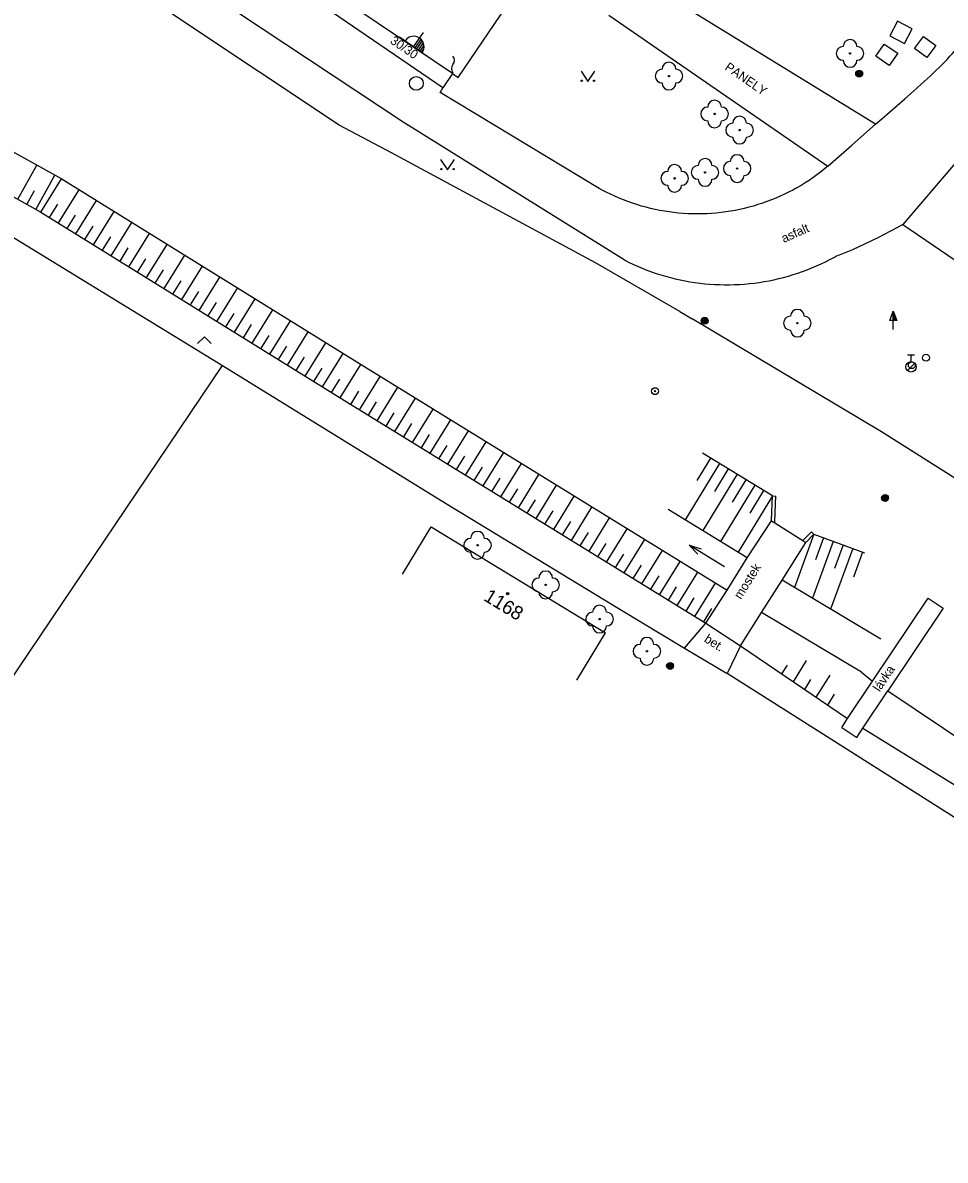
# Model space of a CAD drawing. Extents: x -539515 to -538098, y -1182060 to -1180157.
# Drawn here: x -538577.6 to -538510.9, y -1181778.3 to -1181696 of the extents above; entities that cross this region are included whole.
import ezdxf

# ---------------------------------------------------------------- set-up
doc = ezdxf.new("R2010")
doc.units = 0
for name, color, linetype in [('Vrstva 10', 7, 'Continuous'), ('Vrstva 11', 7, 'Continuous'), ('Vrstva 14', 7, 'Continuous'), ('Vrstva 15', 7, 'Continuous'), ('Vrstva 22', 7, 'Continuous'), ('Vrstva 24', 7, 'Continuous'), ('Vrstva 25', 7, 'Continuous'), ('Vrstva 27', 7, 'Continuous'), ('Vrstva 28', 7, 'Continuous'), ('Vrstva 36', 7, 'Continuous'), ('Vrstva 37', 7, 'Continuous'), ('Vrstva 39', 7, 'Continuous'), ('Vrstva 40', 7, 'Continuous'), ('Vrstva 45', 7, 'Continuous'), ('Vrstva 47', 7, 'Continuous'), ('Vrstva 5', 7, 'Continuous'), ('Vrstva 7', 7, 'Continuous'), ('Vrstva 8', 7, 'Continuous')]:
    doc.layers.add(name, color=color, linetype=linetype)

msp = doc.modelspace()

# ---------------------------------------------------------------- linework, layer by layer
at = {"layer": 'Vrstva 10'}
for p, q in [((-538550.13, -1181703.2), (-538568.39, -1181691.09)), ((-538547.26, -1181700.72), (-538560.16, -1181691.89)), ((-538547.45, -1181701.06), (-538547.26, -1181700.72)), ((-538535.94, -1181708), (-538547.45, -1181701.06)), ((-538534.14, -1181713.17), (-538550.13, -1181703.2)), ((-538509.99, -1181705.96), (-538513.97, -1181710.6)), ((-538523.45, -1181731.4), (-538523.4, -1181730.25)), ((-538523.4, -1181730.25), (-538523.15, -1181730.26)), ((-538523.2, -1181731.413), (-538523.15, -1181730.26)), ((-538525.23, -1181734.72), (-538523.484, -1181732.045)), ((-538523.484, -1181732.045), (-538523.45, -1181731.4)), ((-538523.241, -1181732.198), (-538523.2, -1181731.413)), ((-538521.206, -1181733.484), (-538520.589, -1181732.846)), ((-538520.41, -1181733.02), (-538520.589, -1181732.846)), ((-538520.99, -1181733.62), (-538520.41, -1181733.02)), ((-538526.69, -1181737.08), (-538525.23, -1181734.72)), ((-538528.23, -1181739.46), (-538526.69, -1181737.08))]:
    msp.add_line(p, q, dxfattribs=at)
for points in [[(-538511.996, -1181699.865), (-538511.62, -1181699.508), (-538511.295, -1181699.19), (-538511.015, -1181698.909), (-538510.773, -1181698.66), (-538510.563, -1181698.44), (-538510.382, -1181698.245), (-538510.226, -1181698.073), (-538509.956, -1181697.768), (-538509.757, -1181697.535), (-538509.61, -1181697.359), (-538509.393, -1181697.092), (-538509.18, -1181696.82), (-538508.932, -1181696.493), (-538508.703, -1181696.184), (-538508.491, -1181695.892), (-538508.295, -1181695.618), (-538507.933, -1181695.1), (-538507.621, -1181694.643), (-538507.351, -1181694.242), (-538506.885, -1181693.536)], [(-538519.39, -1181706.39), (-538517.665, -1181704.865), (-538515.94, -1181703.34), (-538515.499, -1181702.952), (-538513.83, -1181701.508), (-538513.207, -1181700.963), (-538512.666, -1181700.481), (-538512.432, -1181700.268), (-538511.996, -1181699.865)], [(-538519.39, -1181706.39), (-538519.654, -1181706.608), (-538519.923, -1181706.819), (-538520.196, -1181707.024), (-538520.475, -1181707.223), (-538520.758, -1181707.415), (-538521.045, -1181707.601), (-538521.337, -1181707.779), (-538521.633, -1181707.951), (-538521.932, -1181708.116), (-538522.236, -1181708.274), (-538522.543, -1181708.424), (-538522.854, -1181708.568), (-538523.167, -1181708.704), (-538523.484, -1181708.833), (-538523.804, -1181708.954), (-538524.127, -1181709.068), (-538524.452, -1181709.174), (-538524.779, -1181709.272), (-538525.109, -1181709.363), (-538525.441, -1181709.446), (-538525.775, -1181709.522), (-538526.11, -1181709.589), (-538526.447, -1181709.649), (-538526.785, -1181709.701), (-538527.124, -1181709.745), (-538527.464, -1181709.781), (-538527.805, -1181709.809), (-538528.147, -1181709.829), (-538528.488, -1181709.841)], [(-538528.488, -1181709.841), (-538528.83, -1181709.845), (-538529.172, -1181709.841), (-538529.514, -1181709.829), (-538529.856, -1181709.809), (-538530.197, -1181709.781), (-538530.537, -1181709.745), (-538530.876, -1181709.701), (-538531.214, -1181709.649), (-538531.551, -1181709.589), (-538531.886, -1181709.522), (-538532.22, -1181709.446), (-538532.552, -1181709.363), (-538532.881, -1181709.272), (-538533.209, -1181709.174), (-538533.534, -1181709.067), (-538533.857, -1181708.954), (-538534.177, -1181708.832), (-538534.493, -1181708.704), (-538534.807, -1181708.567), (-538535.118, -1181708.424), (-538535.425, -1181708.273), (-538535.728, -1181708.115), (-538535.94, -1181708)], [(-538513.97, -1181710.6), (-538514.414, -1181710.854), (-538514.861, -1181711.102), (-538515.313, -1181711.342), (-538515.768, -1181711.575), (-538516.226, -1181711.801), (-538516.688, -1181712.02), (-538517.154, -1181712.231), (-538517.623, -1181712.436), (-538518.095, -1181712.633), (-538518.569, -1181712.822), (-538518.85, -1181712.93)], [(-538524.713, -1181714.845), (-538524.356, -1181714.796), (-538524.001, -1181714.74), (-538523.647, -1181714.676), (-538523.294, -1181714.603), (-538522.943, -1181714.523), (-538522.594, -1181714.436), (-538522.247, -1181714.34), (-538521.902, -1181714.237), (-538521.559, -1181714.126), (-538521.219, -1181714.008), (-538520.882, -1181713.882), (-538520.548, -1181713.748), (-538520.217, -1181713.607), (-538519.888, -1181713.459), (-538519.564, -1181713.304), (-538519.243, -1181713.141), (-538518.925, -1181712.971), (-538518.85, -1181712.93)], [(-538534.14, -1181713.17), (-538533.818, -1181713.331), (-538533.493, -1181713.485), (-538533.164, -1181713.632), (-538532.832, -1181713.772), (-538532.498, -1181713.904), (-538532.16, -1181714.029), (-538531.819, -1181714.146), (-538531.477, -1181714.255), (-538531.131, -1181714.357), (-538530.784, -1181714.451), (-538530.434, -1181714.538), (-538530.083, -1181714.617), (-538529.73, -1181714.687), (-538529.376, -1181714.75), (-538529.02, -1181714.805), (-538528.663, -1181714.853), (-538528.305, -1181714.892), (-538527.947, -1181714.923), (-538527.587, -1181714.946), (-538527.228, -1181714.962), (-538526.868, -1181714.969), (-538526.508, -1181714.968), (-538526.148, -1181714.96), (-538525.788, -1181714.943), (-538525.429, -1181714.918), (-538525.071, -1181714.886), (-538524.713, -1181714.845)], [(-538523.484, -1181732.045), (-538523.241, -1181732.198), (-538521.206, -1181733.484), (-538520.99, -1181733.62)], [(-538525.71, -1181741.09), (-538524.186, -1181738.679), (-538522.705, -1181736.334), (-538520.99, -1181733.62)]]:
    msp.add_lwpolyline(points, dxfattribs=at)
at = {"layer": 'Vrstva 11'}
for p, q in [((-538515.94, -1181703.34), (-538533.69, -1181692.45)), ((-538535.23, -1181695.47), (-538519.39, -1181706.39)), ((-538546.563, -1181699.69), (-538547.26, -1181700.72)), ((-538513.97, -1181710.6), (-538501.37, -1181719.24)), ((-538516.159, -1181743.662), (-538512.14, -1181737.657)), ((-538512.14, -1181737.657), (-538511.06, -1181738.38)), ((-538511.06, -1181738.38), (-538515.051, -1181744.345)), ((-538529.76, -1181741.27), (-538528.23, -1181739.46)), ((-538528.23, -1181739.46), (-538525.71, -1181741.09)), ((-538525.71, -1181741.09), (-538526.69, -1181743.11))]:
    msp.add_line(p, q, dxfattribs=at)
for points in [[(-538513.85, -1181697.51), (-538513.288, -1181696.446), (-538514.349, -1181695.885), (-538514.912, -1181696.949), (-538513.85, -1181697.51)], [(-538512.47, -1181697), (-538511.59, -1181697.648), (-538512.24, -1181698.53), (-538513.12, -1181697.882), (-538512.47, -1181697)], [(-538515.31, -1181697.55), (-538514.343, -1181698.222), (-538514.96, -1181699.11), (-538515.927, -1181698.438), (-538515.31, -1181697.55)], [(-538518.39, -1181746.997), (-538517.965, -1181746.362), (-538516.159, -1181743.662)], [(-538518.39, -1181746.997), (-538517.31, -1181747.72), (-538516.86, -1181747.048), (-538515.051, -1181744.345)]]:
    msp.add_lwpolyline(points, dxfattribs=at)
at = {"layer": 'Vrstva 14'}
for p, q in [((-538609.426, -1181688.107), (-538574.866, -1181707.288)), ((-538610.79, -1181690.59), (-538576.34, -1181709.71)), ((-538574.866, -1181707.288), (-538552.972, -1181720.872)), ((-538576.34, -1181709.71), (-538554.55, -1181723.23)), ((-538552.972, -1181720.872), (-538526.69, -1181737.08)), ((-538554.55, -1181723.23), (-538528.23, -1181739.46)), ((-538523.4, -1181730.25), (-538528.46, -1181727.16)), ((-538525.23, -1181734.72), (-538530.945, -1181731.229)), ((-538520.41, -1181733.02), (-538516.75, -1181734.36)), ((-538515.573, -1181740.609), (-538522.705, -1181736.334)), ((-538516.967, -1181743.005), (-538524.186, -1181738.679)), ((-538525.71, -1181741.09), (-538517.965, -1181746.362)), ((-538516.967, -1181743.005), (-538516.159, -1181743.662)), ((-538515.051, -1181744.345), (-538491.43, -1181760.23)), ((-538516.86, -1181747.048), (-538505, -1181754.41))]:
    msp.add_line(p, q, dxfattribs=at)
at = {"layer": 'Vrstva 15'}
for p, q in [((-538578.001, -1181708.788), (-538576.627, -1181706.311)), ((-538576.69, -1181709.516), (-538575.315, -1181707.039)), ((-538576.34, -1181709.71), (-538574.845, -1181707.301)), ((-538577.346, -1181709.152), (-538576.796, -1181708.161)), ((-538575.065, -1181710.501), (-538573.57, -1181708.092)), ((-538573.791, -1181711.292), (-538572.296, -1181708.882)), ((-538575.703, -1181710.105), (-538575.105, -1181709.142)), ((-538572.516, -1181712.083), (-538571.021, -1181709.673)), ((-538574.428, -1181710.896), (-538573.83, -1181709.933)), ((-538571.242, -1181712.873), (-538569.747, -1181710.464)), ((-538573.154, -1181711.687), (-538572.556, -1181710.723)), ((-538569.967, -1181713.664), (-538568.472, -1181711.255)), ((-538571.879, -1181712.478), (-538571.281, -1181711.514)), ((-538570.604, -1181713.269), (-538570.006, -1181712.305)), ((-538568.692, -1181714.455), (-538567.197, -1181712.046)), ((-538569.33, -1181714.06), (-538568.732, -1181713.096)), ((-538567.418, -1181715.246), (-538565.923, -1181712.836)), ((-538568.055, -1181714.85), (-538567.457, -1181713.887)), ((-538566.143, -1181716.037), (-538564.648, -1181713.628)), ((-538566.781, -1181715.641), (-538566.183, -1181714.678)), ((-538564.869, -1181716.828), (-538563.374, -1181714.418)), ((-538565.506, -1181716.432), (-538564.908, -1181715.468)), ((-538563.594, -1181717.618), (-538562.099, -1181715.209)), ((-538564.231, -1181717.223), (-538563.633, -1181716.259)), ((-538562.32, -1181718.409), (-538560.825, -1181716)), ((-538562.957, -1181718.014), (-538562.359, -1181717.05)), ((-538561.045, -1181719.2), (-538559.55, -1181716.791)), ((-538561.682, -1181718.805), (-538561.084, -1181717.841)), ((-538559.77, -1181719.991), (-538558.275, -1181717.582)), ((-538560.408, -1181719.596), (-538559.81, -1181718.632)), ((-538558.496, -1181720.782), (-538557.001, -1181718.372)), ((-538559.133, -1181720.386), (-538558.535, -1181719.423)), ((-538557.221, -1181721.573), (-538555.726, -1181719.163)), ((-538557.858, -1181721.177), (-538557.26, -1181720.213)), ((-538555.947, -1181722.363), (-538554.452, -1181719.954)), ((-538556.584, -1181721.968), (-538555.986, -1181721.004)), ((-538554.672, -1181723.154), (-538553.177, -1181720.745)), ((-538555.309, -1181722.759), (-538554.711, -1181721.795)), ((-538553.273, -1181724.017), (-538551.785, -1181721.604)), ((-538553.912, -1181723.624), (-538553.316, -1181722.658)), ((-538551.996, -1181724.805), (-538550.508, -1181722.391)), ((-538552.635, -1181724.411), (-538552.04, -1181723.446)), ((-538550.72, -1181725.592), (-538549.232, -1181723.178)), ((-538551.358, -1181725.198), (-538550.763, -1181724.233)), ((-538549.443, -1181726.379), (-538547.955, -1181723.966)), ((-538550.081, -1181725.986), (-538549.486, -1181725.02)), ((-538548.166, -1181727.167), (-538546.678, -1181724.753)), ((-538548.805, -1181726.773), (-538548.209, -1181725.808)), ((-538546.889, -1181727.954), (-538545.401, -1181725.541)), ((-538547.528, -1181727.56), (-538546.933, -1181726.595)), ((-538545.613, -1181728.741), (-538544.125, -1181726.328)), ((-538544.336, -1181729.528), (-538542.848, -1181727.115)), ((-538546.251, -1181728.348), (-538545.656, -1181727.382)), ((-538543.059, -1181730.316), (-538541.571, -1181727.902)), ((-538527.241, -1181727.905), (-538529.725, -1181731.974)), ((-538527.881, -1181727.514), (-538528.875, -1181729.141)), ((-538544.974, -1181729.135), (-538544.379, -1181728.17)), ((-538541.782, -1181731.103), (-538540.294, -1181728.69)), ((-538525.96, -1181728.686), (-538528.445, -1181732.756)), ((-538526.6, -1181728.296), (-538527.594, -1181729.923)), ((-538543.697, -1181729.922), (-538543.102, -1181728.957)), ((-538540.506, -1181731.89), (-538539.017, -1181729.477)), ((-538524.68, -1181729.468), (-538527.165, -1181733.537)), ((-538525.32, -1181729.077), (-538526.314, -1181730.705)), ((-538542.421, -1181730.709), (-538541.826, -1181729.744)), ((-538539.229, -1181732.678), (-538537.741, -1181730.264)), ((-538523.4, -1181730.25), (-538525.885, -1181734.319)), ((-538524.04, -1181729.859), (-538525.034, -1181731.487)), ((-538541.144, -1181731.497), (-538540.549, -1181730.531)), ((-538537.952, -1181733.465), (-538536.464, -1181731.052)), ((-538539.867, -1181732.284), (-538539.272, -1181731.319)), ((-538536.675, -1181734.252), (-538535.187, -1181731.839)), ((-538538.59, -1181733.071), (-538537.995, -1181732.106)), ((-538537.314, -1181733.859), (-538536.719, -1181732.893)), ((-538535.398, -1181735.04), (-538533.91, -1181732.626)), ((-538536.037, -1181734.646), (-538535.442, -1181733.681)), ((-538534.122, -1181735.827), (-538532.634, -1181733.414)), ((-538520.41, -1181733.02), (-538521.818, -1181736.866)), ((-538519.001, -1181733.536), (-538520.508, -1181737.651)), ((-538519.706, -1181733.278), (-538520.289, -1181734.87)), ((-538534.76, -1181735.433), (-538534.165, -1181734.468)), ((-538532.845, -1181736.614), (-538531.357, -1181734.201)), ((-538517.593, -1181734.051), (-538519.198, -1181738.436)), ((-538518.297, -1181733.794), (-538518.919, -1181735.494)), ((-538516.889, -1181734.309), (-538517.55, -1181736.117)), ((-538533.483, -1181736.221), (-538532.888, -1181735.255)), ((-538531.568, -1181737.402), (-538530.08, -1181734.989)), ((-538532.207, -1181737.008), (-538531.611, -1181736.043)), ((-538530.291, -1181738.189), (-538528.803, -1181735.776)), ((-538530.93, -1181737.795), (-538530.335, -1181736.83)), ((-538529.015, -1181738.976), (-538527.527, -1181736.563)), ((-538529.653, -1181738.583), (-538529.058, -1181737.617)), ((-538528.376, -1181739.37), (-538527.781, -1181738.405)), ((-538522.715, -1181743.129), (-538522.316, -1181742.486)), ((-538521.888, -1181743.692), (-538520.939, -1181742.163)), ((-538521.06, -1181744.255), (-538520.617, -1181743.54)), ((-538520.233, -1181744.818), (-538519.24, -1181743.218)), ((-538519.406, -1181745.381), (-538518.917, -1181744.595))]:
    msp.add_line(p, q, dxfattribs=at)
at = {"layer": 'Vrstva 22'}
for centre in [(-538517.79, -1181698.23), (-538530.89, -1181699.87), (-538527.59, -1181702.61), (-538525.78, -1181703.78), (-538525.957, -1181706.56), (-538530.48, -1181707.27), (-538528.28, -1181706.84), (-538521.6, -1181717.75), (-538544.741, -1181733.821), (-538539.811, -1181736.691), (-538535.911, -1181739.161), (-538532.485, -1181741.491)]:
    msp.add_circle(centre, 0.05, dxfattribs=at)
for centre, start, end in [((-538517.79, -1181697.73), 0, 180), ((-538518.29, -1181698.23), 90, 270), ((-538517.29, -1181698.23), 270, 90), ((-538530.89, -1181699.37), 0, 180), ((-538517.79, -1181698.73), 180, 0), ((-538531.39, -1181699.87), 90, 270), ((-538530.39, -1181699.87), 270, 90), ((-538530.89, -1181700.37), 180, 0), ((-538527.59, -1181702.11), 0, 180), ((-538528.09, -1181702.61), 90, 270), ((-538527.09, -1181702.61), 270, 90), ((-538527.59, -1181703.11), 180, 0), ((-538525.78, -1181703.28), 0, 180), ((-538526.28, -1181703.78), 90, 270), ((-538525.28, -1181703.78), 270, 90), ((-538525.78, -1181704.28), 180, 0), ((-538525.957, -1181706.06), 0, 180), ((-538530.48, -1181706.77), 0, 180), ((-538528.78, -1181706.84), 90, 270), ((-538528.28, -1181706.34), 0, 180), ((-538527.78, -1181706.84), 270, 90), ((-538526.457, -1181706.56), 90, 270), ((-538525.457, -1181706.56), 270, 90), ((-538530.98, -1181707.27), 90, 270), ((-538529.98, -1181707.27), 270, 90), ((-538528.28, -1181707.34), 180, 0), ((-538525.957, -1181707.06), 180, 0), ((-538530.48, -1181707.77), 180, 0), ((-538522.1, -1181717.75), 90, 270), ((-538521.6, -1181717.25), 0, 180), ((-538521.1, -1181717.75), 270, 90), ((-538521.6, -1181718.25), 180, 0), ((-538544.741, -1181733.321), 0, 180), ((-538545.241, -1181733.821), 90, 270), ((-538544.241, -1181733.821), 270, 90), ((-538544.741, -1181734.321), 180, 0), ((-538540.311, -1181736.691), 90, 270), ((-538539.811, -1181736.191), 0, 180), ((-538539.311, -1181736.691), 270, 90), ((-538539.811, -1181737.191), 180, 0), ((-538536.411, -1181739.161), 90, 270), ((-538535.911, -1181738.661), 0, 180), ((-538535.411, -1181739.161), 270, 90), ((-538535.911, -1181739.661), 180, 0), ((-538532.985, -1181741.491), 90, 270), ((-538532.485, -1181740.991), 0, 180), ((-538531.985, -1181741.491), 270, 90), ((-538532.485, -1181741.991), 180, 0)]:
    msp.add_arc(centre, 0.5, start, end, dxfattribs=at)
at = {"layer": 'Vrstva 24'}
for centre, start, end in [((-538546.116, -1181699.324), 143.1301, 216.8699), ((-538546.916, -1181698.724), 323.1301, 36.8699)]:
    msp.add_arc(centre, 0.5, start, end, dxfattribs=at)
at = {"layer": 'Vrstva 25'}
for p, q in [((-538514.912, -1181717.548), (-538514.66, -1181716.874)), ((-538514.66, -1181717.548), (-538514.912, -1181717.548)), ((-538514.66, -1181718.2), (-538514.66, -1181717.55))]:
    msp.add_line(p, q, dxfattribs=at)
for points in [[(-538514.41, -1181717.55), (-538514.66, -1181717.55), (-538514.66, -1181716.874), (-538514.66, -1181716.874)], [(-538514.467, -1181717.51), (-538514.62, -1181717.51), (-538514.62, -1181717.097)], [(-538514.525, -1181717.47), (-538514.58, -1181717.47), (-538514.58, -1181717.321)]]:
    msp.add_lwpolyline(points, close=True, dxfattribs=at)
for centre, radius in [((-538517.13, -1181699.7), 0.25), ((-538517.13, -1181699.7), 0.2), ((-538517.13, -1181699.7), 0.15), ((-538517.13, -1181699.7), 0.1), ((-538517.13, -1181699.7), 0.05), ((-538528.3, -1181717.57), 0.25), ((-538528.3, -1181717.57), 0.2), ((-538528.3, -1181717.57), 0.15), ((-538528.3, -1181717.57), 0.1), ((-538528.3, -1181717.57), 0.05), ((-538531.9, -1181722.67), 0.25), ((-538531.9, -1181722.67), 0.05), ((-538515.253, -1181730.394), 0.25), ((-538515.253, -1181730.394), 0.2), ((-538515.253, -1181730.394), 0.15), ((-538515.253, -1181730.394), 0.1), ((-538515.253, -1181730.394), 0.05), ((-538530.807, -1181742.547), 0.25), ((-538530.807, -1181742.547), 0.2), ((-538530.807, -1181742.547), 0.15), ((-538530.807, -1181742.547), 0.1), ((-538530.807, -1181742.547), 0.05)]:
    msp.add_circle(centre, radius, dxfattribs=at)
at = {"layer": 'Vrstva 27'}
msp.add_circle((-538549.17, -1181700.4), 0.5, dxfattribs=at)
at = {"layer": 'Vrstva 28'}
for p, q in [((-538513.63, -1181720.035), (-538513.13, -1181720.035)), ((-538513.38, -1181720.535), (-538513.38, -1181720.035)), ((-538513.638, -1181721.182), (-538513.108, -1181720.652))]:
    msp.add_line(p, q, dxfattribs=at)
for centre, radius in [((-538513.38, -1181720.91), 0.375), ((-538513.32, -1181720.79), 0.25), ((-538512.29, -1181720.252), 0.25)]:
    msp.add_circle(centre, radius, dxfattribs=at)
at = {"layer": 'Vrstva 36'}
for points in [[(-538537.252, -1181699.511), (-538536.752, -1181700.261), (-538536.252, -1181699.511)], [(-538547.408, -1181705.905), (-538546.908, -1181706.655), (-538546.408, -1181705.905)], [(-538565.001, -1181719.228), (-538564.501, -1181718.728), (-538564.001, -1181719.228)]]:
    msp.add_lwpolyline(points, dxfattribs=at)
for centre in [(-538537.202, -1181700.211), (-538536.303, -1181700.211), (-538547.358, -1181706.605), (-538546.459, -1181706.605)]:
    msp.add_circle(centre, 0.05, dxfattribs=at)
at = {"layer": 'Vrstva 37'}
for p, q in [((-538550.391, -1181697.038), (-538548.331, -1181698.456)), ((-538549.361, -1181697.747), (-538548.648, -1181696.711)), ((-538549.246, -1181697.826), (-538548.823, -1181697.213)), ((-538549.13, -1181697.906), (-538548.731, -1181697.326)), ((-538549.015, -1181697.985), (-538548.658, -1181697.466)), ((-538548.9, -1181698.064), (-538548.612, -1181697.647)), ((-538548.784, -1181698.144), (-538548.627, -1181697.915))]:
    msp.add_line(p, q, dxfattribs=at)
msp.add_arc((-538549.356, -1181697.74), 0.75, 324.84729, 146.09334, dxfattribs=at)
at = {"layer": 'Vrstva 39'}
for radius in [0.09, 0.0398]:
    msp.add_circle((-538542.563, -1181737.32), radius, dxfattribs=at)
at = {"layer": 'Vrstva 45'}
msp.add_line((-538526.864, -1181735.377), (-538529.424, -1181733.813), dxfattribs=at)
msp.add_lwpolyline([(-538528.796, -1181734.466), (-538529.424, -1181733.813), (-538528.557, -1181734.073)], dxfattribs=at)
at = {"layer": 'Vrstva 5'}
for p, q in [((-538546.15, -1181699.97), (-538533.849, -1181681.889)), ((-538546.563, -1181699.69), (-538559.58, -1181690.88)), ((-538546.563, -1181699.69), (-538546.15, -1181699.97)), ((-538550.17, -1181735.905), (-538548.09, -1181732.488)), ((-538548.09, -1181732.488), (-538535.481, -1181740.164)), ((-538537.561, -1181743.581), (-538535.481, -1181740.164))]:
    msp.add_line(p, q, dxfattribs=at)
at = {"layer": 'Vrstva 7'}
for p, q in [((-538550.97, -1181705.43), (-538554.74, -1181703.41)), ((-538579.26, -1181710.96), (-538563.2, -1181720.81)), ((-538601.945, -1181778.321), (-538563.2, -1181720.81)), ((-538563.2, -1181720.81), (-538547.05, -1181730.78)), ((-538547.05, -1181730.78), (-538534.45, -1181738.45)), ((-538534.45, -1181738.45), (-538529.76, -1181741.27)), ((-538529.76, -1181741.27), (-538526.69, -1181743.11)), ((-538486.86, -1181768.3), (-538526.69, -1181743.11))]:
    msp.add_line(p, q, dxfattribs=at)
for points in [[(-538554.74, -1181703.41), (-538566.35, -1181695.71), (-538577.11, -1181688.27)], [(-538530.11, -1181716.9), (-538536.2, -1181713.39), (-538550.97, -1181705.43)], [(-538509.48, -1181729.42), (-538515.51, -1181725.62), (-538529.22, -1181717.43)]]:
    msp.add_lwpolyline(points, dxfattribs=at)
at = {"layer": 'Vrstva 8'}
msp.add_line((-538530.11, -1181716.9), (-538529.22, -1181717.43), dxfattribs=at)

# ---------------------------------------------------------------- texts
at = {"layer": 'Vrstva 40'}
for s, rotation, p in [('30/30', 325.60851, (-538551.119, -1181697.449)), ('PANELY', 325.41785, (-538526.905, -1181699.364)), ('asfalt', 24.01427, (-538522.579, -1181711.948)), ('mostek', 57.83712, (-538525.69, -1181737.775)), ('bet.', 327.10419, (-538528.398, -1181740.756)), ('lávka', 56.21095, (-538515.644, -1181744.47))]:
    msp.add_text(s, height=0.65, rotation=rotation, dxfattribs=at).set_placement(p)
at = {"layer": 'Vrstva 47'}
msp.add_text('1168', height=1, rotation=328.66813, dxfattribs=at).set_placement((-538544.364, -1181737.767))

doc.saveas('drawing.dxf')
